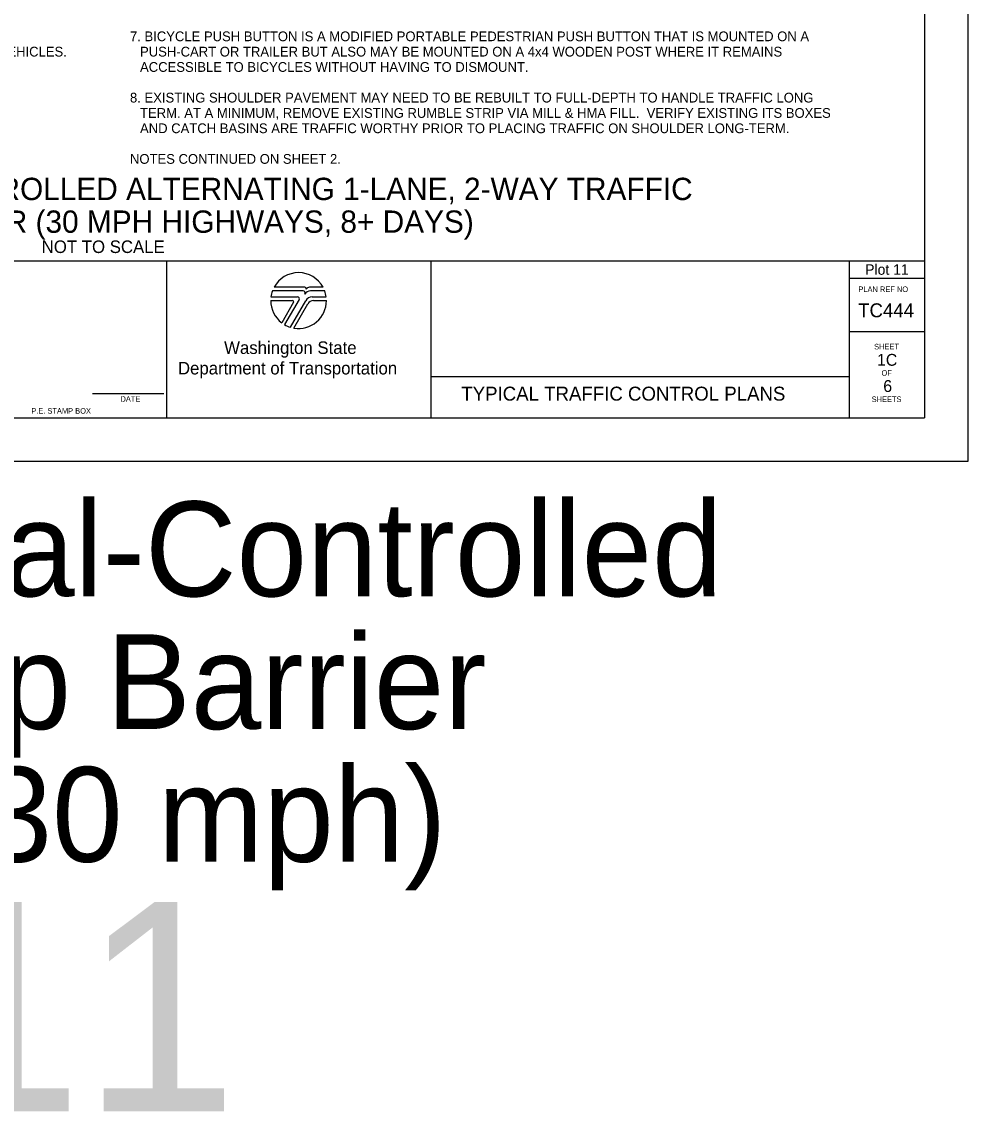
# Model space of a CAD drawing. Extents: x 99976 to 100136, y 99905 to 100011.
# Drawn here: x 100009.27 to 100016.06, y 99965.01 to 99972.84 of the extents above; entities that cross this region are included whole.
import ezdxf

# ---------------------------------------------------------------- set-up
doc = ezdxf.new("R2010")
doc.units = 0
for name, color, linetype in [('SH_DE_DetailHeading1Text', 7, 'Continuous'), ('SH_GI_GeneralNotesBodyText', 7, 'Continuous'), ('SH_GI_PlotLimits', 7, 'Continuous'), ('SH_GI_SheetBorder', 7, 'Continuous'), ('SH_GI_SheetLocationText', 7, 'Continuous'), ('SH_GI_SheetTextInCells', 7, 'Continuous'), ('SH_GI_TitleBlockText', 7, 'Continuous'), ('SH_GI_WSDOTLogo', 7, 'Continuous')]:
    doc.layers.add(name, color=color, linetype=linetype)

msp = doc.modelspace()

# ---------------------------------------------------------------- linework, layer by layer
at = {"layer": 'SH_GI_PlotLimits'}
msp.add_lwpolyline([(99999.0625, 99969.6875), (100016.0625, 99969.6875), (100016.0625, 99980.6875), (99999.0625, 99980.6875)], close=True, dxfattribs=at)
at = {"layer": 'SH_GI_SheetBorder'}
for p, q in [((100015.75, 99980.375), (100015.75, 99970)), ((100000, 99971.1259), (100015.75, 99971.1259)), ((100010.3089, 99971.1259), (100010.3089, 99970)), ((100012.2055, 99971.1259), (100012.2055, 99970)), ((100015.2079, 99971.1259), (100015.2079, 99970)), ((100015.2079, 99971.0008), (100015.75, 99971.0008)), ((100015.2079, 99970.6176), (100015.75, 99970.6176)), ((100012.2055, 99970.2955), (100015.2079, 99970.2955)), ((100009.7797, 99970.1733), (100010.2914, 99970.1733)), ((100000, 99970), (100015.75, 99970))]:
    msp.add_line(p, q, dxfattribs=at)
at = {"layer": 'SH_GI_WSDOTLogo'}
for p, q in [((100011.2894, 99970.9094), (100011.0697, 99970.9094)), ((100011.303, 99970.9354), (100011.0815, 99970.9354)), ((100011.433, 99970.9354), (100011.3351, 99970.9354)), ((100011.343, 99970.9094), (100011.3429, 99970.9094)), ((100011.4448, 99970.9094), (100011.343, 99970.9094)), ((100011.0572, 99970.84), (100011.2148, 99970.84)), ((100011.059, 99970.8661), (100011.2496, 99970.8661)), ((100011.222, 99970.8277), (100011.1364, 99970.6807)), ((100011.261, 99970.8464), (100011.1567, 99970.6672)), ((100011.1989, 99970.6487), (100011.3089, 99970.839)), ((100011.2244, 99970.6428), (100011.3242, 99970.8156)), ((100011.3558, 99970.8661), (100011.4555, 99970.8661)), ((100011.3655, 99970.8394), (100011.4572, 99970.8394))]:
    msp.add_line(p, q, dxfattribs=at)
for centre, radius, start, end in [((100011.2572, 99970.84), 0.2, 28.47865, 151.53204), ((100011.2572, 99970.84), 0.2, 159.69598, 172.50569), ((100011.2894, 99970.8946), 0.0148, 327.8418, 89.99855), ((100011.3429, 99970.861), 0.0484, 89.99529, 147.82376), ((100011.303, 99970.9263), 0.00903, 329.87418, 90.00328), ((100011.3352, 99970.9066), 0.0287, 90.00721, 148.16763), ((100011.2572, 99970.84), 0.2, 7.49431, 20.29406), ((100011.2572, 99970.84), 0.2, 179.99864, 232.84327), ((100011.2149, 99970.8318), 0.0082, 329.74356, 90), ((100011.2572, 99970.84), 0.2, 260.54554, 359.80857), ((100011.2497, 99970.853), 0.0131, 329.76834, 90), ((100011.3558, 99970.8119), 0.0542, 90, 149.99738), ((100011.3654, 99970.7918), 0.0476, 90, 150.05432), ((100011.2572, 99970.84), 0.2, 239.79292, 253.0448)]:
    msp.add_arc(centre, radius, start, end, dxfattribs=at)

# ---------------------------------------------------------------- texts
at = {"layer": 'SH_DE_DetailHeading1Text'}
for s, height, p in [('ADVANCED TEMPORARY SIGNAL-CONTROLLED ALTERNATING 1-LANE, 2-WAY TRAFFIC', 0.16, (100004.9788, 99971.5606)), ('30 WZSL + TEMP BARRIER (30 MPH HIGHWAYS, 8+ DAYS)', 0.16, (100006.57, 99971.3259)), ('NOT TO SCALE', 0.09, (100009.4141, 99971.1809))]:
    msp.add_text(s, height=height, rotation=360, dxfattribs=at).set_placement(p)
at = {"layer": 'SH_GI_GeneralNotesBodyText'}
for s, p in [('7. BICYCLE PUSH BUTTON IS A MODIFIED PORTABLE PEDESTRIAN PUSH BUTTON THAT IS MOUNTED ON A ', (100010.0475, 99972.6998)), (':  (1) DEFAULT TIMING PLAN DESIGNED ONLY FOR VEHICLES. ', (100006.7909, 99972.5899)), ('PUSH-CART OR TRAILER BUT ALSO MAY BE MOUNTED ON A 4x4 WOODEN POST WHERE IT REMAINS ', (100010.1197, 99972.5899)), ('ACCESSIBLE TO BICYCLES WITHOUT HAVING TO DISMOUNT.', (100010.1197, 99972.48)), ('8. EXISTING SHOULDER PAVEMENT MAY NEED TO BE REBUILT TO FULL-DEPTH TO HANDLE TRAFFIC LONG ', (100010.0475, 99972.2602)), ('TERM. AT A MINIMUM, REMOVE EXISTING RUMBLE STRIP VIA MILL & HMA FILL.  VERIFY EXISTING ITS BOXES ', (100010.1197, 99972.1503)), ('AND CATCH BASINS ARE TRAFFIC WORTHY PRIOR TO PLACING TRAFFIC ON SHOULDER LONG-TERM.', (100010.1197, 99972.0404)), ('NOTES CONTINUED ON SHEET 2.', (100010.0475, 99971.8206))]:
    msp.add_text(s, height=0.07, rotation=360, dxfattribs=at).set_placement(p)
at = {"layer": 'SH_GI_SheetBorder'}
msp.add_text('PLAN REF NO', height=0.040032, dxfattribs=at).set_placement((100015.2747, 99970.9008))
at = {"layer": 'SH_GI_SheetLocationText'}
for s, height, p in [('Plot 11', 0.075, (100015.3235, 99971.025)), (' Temp Signal-Controlled', 0.68, (100004.4951, 99968.7191)), ('Alt Traffic w/ Temp Barrier', 0.68, (100002.0459, 99967.7671)), ('& Rumble Strips (30 mph)', 0.68, (100001.8582, 99966.8151)), ('Plot 11', 1.5, (100004.5756, 99965.0267))]:
    msp.add_text(s, height=height, dxfattribs=at).set_placement(p)
at = {"layer": 'SH_GI_SheetTextInCells'}
for s, height, p in [('Washington State', 0.090072, (100010.7229, 99970.4571)), ('SHEET', 0.04003, (100015.3877, 99970.4896)), ('Department of Transportation', 0.090072, (100010.3916, 99970.3101)), ('OF', 0.04003, (100015.4406, 99970.3008)), ('DATE', 0.04003, (100009.9794, 99970.1141)), ('SHEETS', 0.04003, (100015.3698, 99970.112)), ('P.E. STAMP BOX', 0.040032, (100009.339, 99970.0286))]:
    msp.add_text(s, height=height, dxfattribs=at).set_placement(p)
at = {"layer": 'SH_GI_TitleBlockText'}
for s, height, p in [('TC444', 0.1, (100015.2728, 99970.72)), ('1C', 0.085, (100015.4084, 99970.3723)), ('6', 0.085, (100015.4534, 99970.1843)), ('TYPICAL TRAFFIC CONTROL PLANS', 0.1, (100012.4251, 99970.1224))]:
    msp.add_text(s, height=height, dxfattribs=at).set_placement(p)

doc.saveas('drawing.dxf')
